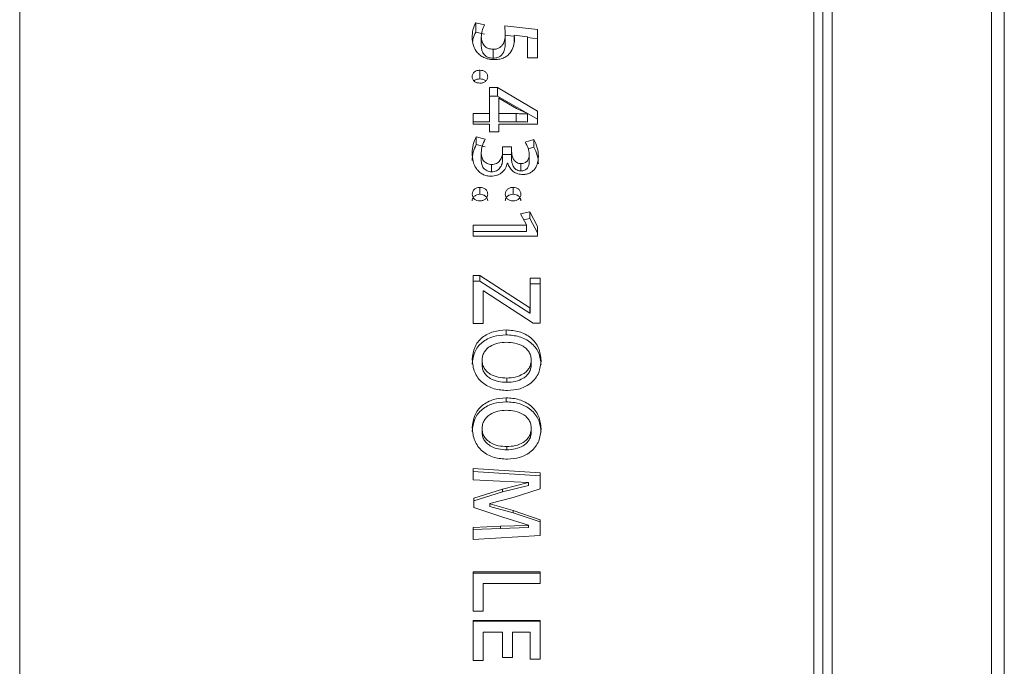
# Model space of a CAD drawing. Header units: millimetres. Extents: x 0 to 1118, y 0 to 864.
# Tile 428 of 512: x 717 to 730, y 420 to 429. Entities that reach past the tile are written whole.
import ezdxf

# ---------------------------------------------------------------- set-up
doc = ezdxf.new("R2010")
doc.units = ezdxf.units.MM

msp = doc.modelspace()

# ---------------------------------------------------------------- linework, layer by layer
at = {"color": 7, "linetype": 'Continuous', "lineweight": 15}
for p, q in [((716.7622, 402.9636), (716.7622, 437.7136)), ((727.7122, 402.9636), (727.7122, 437.7136)), ((727.9621, 402.9636), (727.9621, 437.7136)), ((730.1604, 402.9636), (730.1604, 437.7136)), ((727.8372, 403.0886), (727.8372, 437.5886)), ((730.3372, 403.1404), (730.3372, 437.5368)), ((723.1724, 429.2779), (723.0494, 429.3073)), ((723.0494, 429.1782), (723.0494, 429.3073)), ((723.9009, 429.2154), (723.4495, 429.2661)), ((723.4495, 429.2661), (723.4577, 429.161)), ((723.1724, 429.1492), (723.0494, 429.1782)), ((723.1257, 428.9827), (723.1257, 429.1089)), ((723.5677, 429.1246), (723.4495, 429.1376)), ((723.4577, 429.034), (723.4577, 429.161)), ((723.5792, 429.1361), (723.7627, 429.1138)), ((723.5792, 429.0502), (723.5792, 429.1361)), ((723.7627, 428.8227), (723.7627, 429.1138)), ((723.9009, 428.8227), (723.9009, 429.2154)), ((723.9009, 429.0877), (723.7627, 429.103)), ((723.2891, 428.8176), (723.2891, 428.9414)), ((723.7627, 428.8227), (723.9009, 428.8227)), ((723.1075, 428.5332), (723.1075, 428.6528)), ((723.3496, 428.4137), (723.2417, 428.4137)), ((723.2417, 428.0543), (723.2417, 428.4137)), ((723.3496, 428.2975), (723.2417, 428.2975)), ((723.9009, 428.0899), (723.3496, 428.4137)), ((723.3496, 428.4137), (723.3496, 428.2975)), ((723.9009, 427.9784), (723.3496, 428.2975)), ((723.3672, 428.0543), (723.3672, 428.2712)), ((723.3672, 428.2712), (723.3699, 428.27)), ((723.3699, 428.27), (723.6127, 428.1243)), ((723.013, 427.9095), (723.013, 428.0543)), ((723.2417, 428.0543), (723.013, 428.0543)), ((723.2417, 428.0543), (723.2417, 427.9433)), ((723.6086, 428.0543), (723.3672, 428.0543)), ((723.3672, 428.0543), (723.3672, 427.9433)), ((723.6127, 428.1243), (723.7627, 428.0543)), ((723.7627, 428.0543), (723.7627, 428.0493)), ((723.7627, 428.0493), (723.7627, 427.9384)), ((723.9009, 427.9095), (723.9009, 428.0899)), ((723.2417, 427.9433), (723.013, 427.9433)), ((723.013, 427.9095), (723.2417, 427.9095)), ((723.2417, 427.8056), (723.2417, 427.9095)), ((723.6086, 427.9433), (723.3672, 427.9433)), ((723.3672, 427.8056), (723.3672, 427.9095)), ((723.3672, 427.9095), (723.9009, 427.9095)), ((723.2417, 427.8056), (723.3672, 427.8056)), ((723.1809, 427.7016), (723.0579, 427.7365)), ((723.0579, 427.6301), (723.0579, 427.7365)), ((723.1809, 427.5956), (723.0579, 427.6301)), ((723.8496, 427.696), (723.7299, 427.6613)), ((723.8496, 427.5901), (723.8496, 427.696)), ((723.1257, 427.4138), (723.1257, 427.5171)), ((723.5441, 427.5953), (723.4206, 427.5953)), ((723.4206, 427.5241), (723.4206, 427.5953)), ((723.4206, 427.4207), (723.4206, 427.5241)), ((723.5441, 427.4908), (723.4206, 427.4908)), ((723.5443, 427.5265), (723.5441, 427.5953)), ((723.5441, 427.4908), (723.5441, 427.5953)), ((723.5443, 427.4231), (723.5441, 427.4908)), ((723.5443, 427.4231), (723.5443, 427.5265)), ((723.8496, 427.5901), (723.7747, 427.5687)), ((723.7881, 427.3922), (723.7881, 427.4952)), ((723.2691, 427.2521), (723.2691, 427.3531)), ((723.4851, 427.3719), (723.4878, 427.372)), ((723.6733, 427.2639), (723.6733, 427.365)), ((723.1069, 426.9418), (723.1069, 427.0382)), ((723.5643, 426.9418), (723.5643, 427.0382)), ((723.7943, 426.7005), (723.6673, 426.6737)), ((723.6673, 426.6737), (723.7492, 426.5214)), ((723.9009, 426.4983), (723.7943, 426.7005)), ((723.7943, 426.609), (723.7943, 426.7005)), ((723.7943, 426.609), (723.7114, 426.5917)), ((723.9009, 426.4096), (723.7943, 426.609)), ((723.7492, 426.5188), (723.013, 426.5188)), ((723.013, 426.3659), (723.013, 426.5188)), ((723.7492, 426.4299), (723.013, 426.4299)), ((723.7492, 426.5188), (723.7492, 426.5214)), ((723.7492, 426.4299), (723.7492, 426.5188)), ((723.9009, 426.3659), (723.9009, 426.4983)), ((723.013, 426.3659), (723.9009, 426.3659)), ((723.1051, 425.8247), (723.013, 425.8247)), ((723.013, 425.1589), (723.013, 425.8247)), ((723.1051, 425.7458), (723.013, 425.7458)), ((723.7967, 425.3752), (723.1051, 425.8247)), ((723.1051, 425.7458), (723.1051, 425.8247)), ((723.7967, 425.3027), (723.1051, 425.7458)), ((723.939, 425.7845), (723.8008, 425.7845)), ((723.8008, 425.3752), (723.8008, 425.7845)), ((723.939, 425.1654), (723.939, 425.7845)), ((723.1511, 425.6102), (723.1567, 425.6102)), ((723.1511, 425.1589), (723.1511, 425.6102)), ((723.1567, 425.6102), (723.8414, 425.1654)), ((723.939, 425.7062), (723.8008, 425.7062)), ((723.8008, 425.3752), (723.7967, 425.3752)), ((723.7967, 425.3027), (723.7967, 425.3752)), ((723.8008, 425.3027), (723.8008, 425.3752)), ((723.8008, 425.3027), (723.7967, 425.3027)), ((723.013, 425.1589), (723.1511, 425.1589)), ((723.4692, 425.0037), (723.4692, 425.0718)), ((723.8414, 425.1654), (723.939, 425.1654)), ((723.1374, 424.6547), (723.1374, 424.5926)), ((723.8147, 424.6548), (723.8147, 424.5927)), ((723.4787, 424.4081), (723.4787, 424.3495)), ((723.4692, 424.0811), (723.4692, 424.1358)), ((723.1374, 423.713), (723.1374, 423.6645)), ((723.8147, 423.7131), (723.8147, 423.6646)), ((723.4787, 423.4634), (723.4787, 423.4184)), ((723.9378, 423.1007), (723.013, 423.1617)), ((723.013, 423.0058), (723.013, 423.1617)), ((723.9378, 423.061), (723.013, 423.1211)), ((723.013, 423.0058), (723.3838, 422.9855)), ((723.9378, 422.8809), (723.9378, 423.1007)), ((723.4182, 422.8741), (723.0239, 422.7518)), ((723.3838, 422.9855), (723.7766, 422.9692)), ((723.7766, 422.9665), (723.4182, 422.8741)), ((723.7766, 422.9287), (723.4182, 422.8377)), ((723.5645, 422.7613), (723.9378, 422.8809)), ((723.7766, 422.9692), (723.7766, 422.9665)), ((723.7766, 422.9287), (723.7766, 422.9665)), ((723.4182, 422.8377), (723.0239, 422.7171)), ((723.0239, 422.6226), (723.0239, 422.7518)), ((723.2442, 422.677), (723.5645, 422.7613)), ((723.0239, 422.6226), (723.4235, 422.4891)), ((723.2443, 422.6728), (723.2442, 422.677)), ((723.2442, 422.6434), (723.2442, 422.677)), ((723.2443, 422.6392), (723.2442, 422.6434)), ((723.5658, 422.5818), (723.2443, 422.6728)), ((723.2443, 422.6392), (723.2443, 422.6728)), ((723.5658, 422.5495), (723.2443, 422.6392)), ((723.4235, 422.4891), (723.7766, 422.3799)), ((723.9378, 422.4551), (723.5658, 422.5818)), ((723.5658, 422.5495), (723.5658, 422.5818)), ((723.9378, 422.4246), (723.5658, 422.5495)), ((723.9378, 422.2369), (723.9378, 422.4551)), ((723.3894, 422.3649), (723.013, 422.3474)), ((723.013, 422.1836), (723.013, 422.3474)), ((723.3894, 422.3358), (723.013, 422.3185)), ((723.7766, 422.376), (723.3894, 422.3649)), ((723.7766, 422.3467), (723.3894, 422.3358)), ((723.7766, 422.3799), (723.7766, 422.376)), ((723.7766, 422.3467), (723.7766, 422.376)), ((723.013, 422.1836), (723.9378, 422.2369)), ((723.939, 421.7381), (723.013, 421.7381)), ((723.013, 421.1955), (723.013, 421.7381)), ((723.939, 421.7179), (723.013, 421.7179)), ((723.939, 421.5749), (723.939, 421.7381)), ((723.1511, 421.5749), (723.939, 421.5749)), ((723.1511, 421.1955), (723.1511, 421.5749)), ((723.013, 421.1955), (723.1511, 421.1955)), ((723.939, 421.0659), (723.013, 421.0659)), ((723.013, 420.5127), (723.013, 421.0659)), ((723.939, 421.0554), (723.013, 421.0554)), ((723.939, 420.5333), (723.939, 421.0659)), ((723.1511, 420.5127), (723.1511, 420.9024)), ((723.1511, 420.9024), (723.4201, 420.9024)), ((723.4201, 420.5539), (723.4201, 420.9024)), ((723.5573, 420.5539), (723.5573, 420.9024)), ((723.5573, 420.9024), (723.8008, 420.9024)), ((723.8008, 420.5333), (723.8008, 420.9024)), ((723.4201, 420.5539), (723.5573, 420.5539)), ((723.013, 420.5127), (723.1511, 420.5127)), ((723.8008, 420.5333), (723.939, 420.5333))]:
    msp.add_line(p, q, dxfattribs=at)
at = {"color": 9, "linetype": 'Continuous', "lineweight": 0}
for p, q in [((723.6086, 428.0543), (723.6086, 427.9433)), ((723.4182, 422.8377), (723.4182, 422.8741)), ((723.3894, 422.3358), (723.3894, 422.3649))]:
    msp.add_line(p, q, dxfattribs=at)
at = {"color": 7, "linetype": 'Continuous', "lineweight": 15}
for points, knots in [([(723.0494, 429.3073), (723.0346, 429.2747), (723.0051, 429.2096), (723.0019, 429.1393), (723.0002, 429.1041)], [0, 0, 0, 0, 0.4996366, 1, 1, 1, 1]), ([(723.1257, 429.1089), (723.1279, 429.1383), (723.1324, 429.197), (723.159, 429.2509), (723.1724, 429.2779)], [0, 0, 0, 0, 0.5001007, 1, 1, 1, 1]), ([(723.0494, 429.1782), (723.0334, 429.1464), (723.0129, 429.1056), (723.0093, 429.0614), (723.0085, 429.0517)], [0, 0, 0, 0, 0.7799173, 1, 1, 1, 1]), ([(723.2891, 428.9414), (723.2654, 428.9439), (723.2298, 428.9476), (723.1896, 428.9703), (723.1582, 429.0009), (723.1311, 429.0477), (723.1275, 429.0885), (723.1257, 429.1089)], [0, 0, 0, 0, 0.2494762, 0.3749956, 0.4999359, 0.7498176, 1, 1, 1, 1]), ([(723.4577, 429.161), (723.4566, 429.1363), (723.4545, 429.087), (723.4364, 429.0257), (723.4049, 428.9837), (723.3723, 428.9588), (723.3323, 428.9433), (723.3035, 428.9421), (723.2891, 428.9414)], [0, 0, 0, 0, 0.2504937, 0.5003054, 0.6252811, 0.7501649, 0.8749772, 1, 1, 1, 1]), ([(723.5832, 429.0804), (723.5831, 429.0898), (723.5829, 429.1084), (723.5804, 429.1269), (723.5792, 429.1361)], [0, 0, 0, 0, 0.5000212, 1, 1, 1, 1]), ([(723.0002, 429.1041), (723.0033, 429.0667), (723.0094, 428.992), (723.0582, 428.9049), (723.1193, 428.8513), (723.1745, 428.8208), (723.2366, 428.8023), (723.2798, 428.8), (723.3014, 428.7989)], [0, 0, 0, 0, 0.2501602, 0.4993309, 0.6245078, 0.7496337, 0.8747726, 1, 1, 1, 1]), ([(723.2891, 428.8176), (723.2655, 428.8201), (723.2299, 428.8237), (723.1896, 428.846), (723.1582, 428.8762), (723.1311, 428.9224), (723.1275, 428.9626), (723.1257, 428.9827)], [0, 0, 0, 0, 0.251337, 0.3773519, 0.5023305, 0.7513371, 1, 1, 1, 1]), ([(723.4577, 429.034), (723.4566, 429.0097), (723.4545, 428.9611), (723.4364, 428.9006), (723.4048, 428.8593), (723.3723, 428.8348), (723.3322, 428.8195), (723.3035, 428.8183), (723.2891, 428.8176)], [0, 0, 0, 0, 0.2492061, 0.4980047, 0.622885, 0.7481501, 0.8738372, 1, 1, 1, 1]), ([(723.5266, 428.895), (723.5439, 428.9241), (723.5784, 428.9825), (723.5816, 429.0478), (723.5832, 429.0804)], [0, 0, 0, 0, 0.49925772, 1, 1, 1, 1]), ([(723.3014, 428.7989), (723.3123, 428.7992), (723.3341, 428.7998), (723.3774, 428.8049), (723.4296, 428.8194), (723.4862, 428.8499), (723.5131, 428.88), (723.5266, 428.895)], [0, 0, 0, 0, 0.1253053, 0.2505267, 0.500442, 0.7503064, 1, 1, 1, 1]), ([(723.1075, 428.6528), (723.1006, 428.6525), (723.0869, 428.6519), (723.0667, 428.6476), (723.0479, 428.64), (723.0312, 428.629), (723.0174, 428.6156), (723.0037, 428.5943), (723.0016, 428.5762), (723.0002, 428.564)], [0, 0, 0, 0, 0.1252838, 0.2503865, 0.375714, 0.5005346, 0.6280092, 0.7505867, 1, 1, 1, 1]), ([(723.0002, 428.564), (723.0016, 428.5519), (723.0036, 428.5337), (723.0171, 428.5122), (723.0309, 428.4986), (723.0477, 428.4877), (723.073, 428.4777), (723.0937, 428.4762), (723.1075, 428.4752)], [0, 0, 0, 0, 0.2496577, 0.372611, 0.4999257, 0.6250894, 0.7503145, 1, 1, 1, 1]), ([(723.2147, 428.564), (723.2142, 428.57), (723.2134, 428.5821), (723.2075, 428.5996), (723.1976, 428.6156), (723.1838, 428.6292), (723.1671, 428.64), (723.142, 428.6502), (723.1212, 428.6518), (723.1075, 428.6528)], [0, 0, 0, 0, 0.1251966, 0.2502193, 0.3744445, 0.5002662, 0.6247521, 0.750388, 1, 1, 1, 1]), ([(723.1075, 428.4752), (723.1143, 428.4754), (723.1281, 428.476), (723.1483, 428.4803), (723.1675, 428.4873), (723.1842, 428.4983), (723.198, 428.5119), (723.2113, 428.5335), (723.2133, 428.5518), (723.2147, 428.564)], [0, 0, 0, 0, 0.1253081, 0.2504405, 0.3761401, 0.5007015, 0.6257667, 0.7508445, 1, 1, 1, 1]), ([(723.1075, 428.5332), (723.0938, 428.5321), (723.0665, 428.53), (723.0388, 428.5167), (723.0281, 428.5059), (723.0263, 428.5041)], [0, 0, 0, 0, 0.4561111, 0.9093286, 1, 1, 1, 1]), ([(723.1889, 428.5039), (723.1871, 428.5058), (723.1808, 428.5123), (723.1669, 428.5205), (723.142, 428.5307), (723.1213, 428.5322), (723.1075, 428.5332)], [0, 0, 0, 0, 0.09370579, 0.31875343, 0.54653838, 1, 1, 1, 1]), ([(723.7627, 428.0493), (723.737, 428.0509), (723.6857, 428.0539), (723.6343, 428.0542), (723.6086, 428.0543)], [0, 0, 0, 0, 0.4999796, 1, 1, 1, 1]), ([(723.7627, 427.9384), (723.737, 427.9399), (723.6857, 427.9429), (723.6343, 427.9432), (723.6086, 427.9433)], [0, 0, 0, 0, 0.4999692, 1, 1, 1, 1]), ([(723.0579, 427.7365), (723.0405, 427.7004), (723.0058, 427.6283), (723.0021, 427.5492), (723.0002, 427.5097)], [0, 0, 0, 0, 0.4994117, 1, 1, 1, 1]), ([(723.0579, 427.6301), (723.0405, 427.5945), (723.0059, 427.5235), (723.0021, 427.4455), (723.0002, 427.4065)], [0, 0, 0, 0, 0.4998042, 1, 1, 1, 1]), ([(723.1257, 427.5171), (723.1286, 427.5494), (723.1345, 427.6141), (723.1654, 427.6724), (723.1809, 427.7016)], [0, 0, 0, 0, 0.5000021, 1, 1, 1, 1]), ([(723.7299, 427.6613), (723.7464, 427.635), (723.7786, 427.5835), (723.785, 427.5243), (723.7881, 427.4952)], [0, 0, 0, 0, 0.5091472, 1, 1, 1, 1]), ([(723.9136, 427.4628), (723.9113, 427.5037), (723.9067, 427.5854), (723.8687, 427.6592), (723.8496, 427.696)], [0, 0, 0, 0, 0.5006511, 1, 1, 1, 1]), ([(723.0002, 427.5097), (723.0025, 427.4726), (723.007, 427.3987), (723.0437, 427.3095), (723.0952, 427.2513), (723.144, 427.2172), (723.2013, 427.1956), (723.242, 427.1932), (723.2623, 427.1919)], [0, 0, 0, 0, 0.2503039, 0.4997707, 0.6249105, 0.7499217, 0.8749296, 1, 1, 1, 1]), ([(723.2691, 427.3531), (723.2582, 427.3534), (723.2367, 427.3542), (723.2059, 427.3653), (723.1792, 427.3821), (723.1495, 427.4112), (723.1299, 427.4584), (723.1271, 427.4975), (723.1257, 427.5171)], [0, 0, 0, 0, 0.1256497, 0.2486292, 0.3787058, 0.5004429, 0.7496406, 1, 1, 1, 1]), ([(723.4206, 427.5241), (723.4203, 427.5138), (723.4197, 427.4933), (723.4102, 427.4532), (723.3921, 427.4149), (723.3635, 427.3829), (723.3254, 427.3597), (723.2916, 427.3557), (723.2691, 427.3531)], [0, 0, 0, 0, 0.1254134, 0.2507364, 0.5007642, 0.6258115, 0.7508958, 1, 1, 1, 1]), ([(723.6733, 427.365), (723.6632, 427.366), (723.6429, 427.3678), (723.6144, 427.3787), (723.59, 427.3961), (723.5674, 427.4272), (723.5482, 427.4709), (723.5456, 427.5079), (723.5443, 427.5265)], [0, 0, 0, 0, 0.1251985, 0.2500967, 0.3749716, 0.4999593, 0.7499817, 1, 1, 1, 1]), ([(723.7881, 427.4952), (723.7871, 427.4795), (723.785, 427.4484), (723.7688, 427.4107), (723.7452, 427.3877), (723.7236, 427.3744), (723.6991, 427.3661), (723.6819, 427.3654), (723.6733, 427.365)], [0, 0, 0, 0, 0.2516433, 0.4976781, 0.6256067, 0.7499734, 0.8752299, 1, 1, 1, 1]), ([(723.9136, 427.3603), (723.9113, 427.4006), (723.9067, 427.4813), (723.8687, 427.5538), (723.8496, 427.5901)], [0, 0, 0, 0, 0.5002098, 1, 1, 1, 1]), ([(723.2691, 427.2521), (723.2582, 427.2525), (723.2367, 427.2532), (723.2059, 427.2641), (723.1792, 427.2807), (723.1496, 427.3094), (723.1299, 427.3559), (723.1271, 427.3945), (723.1257, 427.4138)], [0, 0, 0, 0, 0.1266947, 0.2504961, 0.3810691, 0.5028747, 0.751111, 1, 1, 1, 1]), ([(723.2623, 427.1919), (723.2893, 427.1944), (723.3299, 427.198), (723.3789, 427.2198), (723.4216, 427.25), (723.4644, 427.3), (723.4782, 427.348), (723.4851, 427.3719)], [0, 0, 0, 0, 0.2498511, 0.3747258, 0.5003209, 0.7500681, 1, 1, 1, 1]), ([(723.4206, 427.4207), (723.419, 427.4005), (723.4158, 427.3601), (723.3919, 427.3131), (723.3635, 427.2815), (723.3253, 427.2587), (723.2916, 427.2548), (723.2691, 427.2521)], [0, 0, 0, 0, 0.2487481, 0.4980361, 0.62316, 0.7488235, 1, 1, 1, 1]), ([(723.4878, 427.372), (723.4967, 427.3509), (723.5145, 427.3088), (723.5619, 427.2555), (723.6277, 427.2205), (723.677, 427.2169), (723.7017, 427.2151)], [0, 0, 0, 0, 0.25059657, 0.50040568, 0.75010488, 1, 1, 1, 1]), ([(723.6733, 427.2639), (723.6632, 427.2648), (723.6429, 427.2666), (723.6145, 427.2774), (723.5901, 427.2945), (723.5673, 427.3251), (723.5528, 427.3597), (723.5449, 427.3956), (723.5445, 427.4139), (723.5443, 427.4231)], [0, 0, 0, 0, 0.1262054, 0.2518832, 0.3771043, 0.501933, 0.7509054, 0.8754517, 1, 1, 1, 1]), ([(723.7881, 427.3922), (723.7871, 427.3767), (723.785, 427.346), (723.7688, 427.3089), (723.7452, 427.2862), (723.7235, 427.2731), (723.6991, 427.265), (723.6819, 427.2643), (723.6733, 427.2639)], [0, 0, 0, 0, 0.2501495, 0.4952358, 0.6232428, 0.7480975, 0.8742001, 1, 1, 1, 1]), ([(723.7017, 427.2151), (723.7098, 427.2153), (723.7259, 427.2157), (723.7577, 427.2208), (723.7959, 427.2335), (723.8354, 427.2596), (723.8783, 427.3041), (723.9081, 427.3748), (723.9117, 427.4334), (723.9136, 427.4628)], [0, 0, 0, 0, 0.06266218, 0.12532551, 0.25032761, 0.37534617, 0.50041982, 0.74971374, 1, 1, 1, 1]), ([(723.1069, 427.0382), (723.1, 427.0378), (723.0864, 427.0372), (723.0597, 427.0311), (723.0357, 427.0177), (723.0172, 426.9991), (723.0041, 426.9766), (723.0018, 426.9576), (723.0002, 426.9449)], [0, 0, 0, 0, 0.12537242, 0.25065008, 0.49992465, 0.62516956, 0.75036178, 1, 1, 1, 1]), ([(723.0002, 426.9449), (723.0017, 426.9322), (723.0039, 426.9131), (723.017, 426.8905), (723.0308, 426.8763), (723.0474, 426.8649), (723.0725, 426.8543), (723.0931, 426.8527), (723.1069, 426.8516)], [0, 0, 0, 0, 0.2495866, 0.3747529, 0.4999118, 0.6250831, 0.7502814, 1, 1, 1, 1]), ([(723.1069, 426.9418), (723.0931, 426.9407), (723.0658, 426.9386), (723.0358, 426.9216), (723.0172, 426.9033), (723.0076, 426.8866), (723.0016, 426.8686), (723.0007, 426.8561), (723.0002, 426.8499)], [0, 0, 0, 0, 0.2514261, 0.501417, 0.6264962, 0.7511251, 0.8755478, 1, 1, 1, 1]), ([(723.2147, 426.9448), (723.2142, 426.9512), (723.2134, 426.9639), (723.2075, 426.9824), (723.1974, 426.9991), (723.1835, 427.0134), (723.1667, 427.0247), (723.1415, 427.0355), (723.1207, 427.0371), (723.1069, 427.0382)], [0, 0, 0, 0, 0.1251815, 0.2501601, 0.3745322, 0.5002623, 0.6246914, 0.7503295, 1, 1, 1, 1]), ([(723.1069, 426.8516), (723.1137, 426.8521), (723.1275, 426.853), (723.1478, 426.8572), (723.1669, 426.8649), (723.1838, 426.8761), (723.1977, 426.8903), (723.2114, 426.9128), (723.2134, 426.932), (723.2147, 426.9448)], [0, 0, 0, 0, 0.1252308, 0.2504141, 0.3771529, 0.5005883, 0.6261068, 0.7507276, 1, 1, 1, 1]), ([(723.2147, 426.8498), (723.2133, 426.8624), (723.2112, 426.8813), (723.1973, 426.9033), (723.1835, 426.9174), (723.1667, 426.9285), (723.1414, 426.9391), (723.1207, 426.9407), (723.1069, 426.9418)], [0, 0, 0, 0, 0.2475895, 0.3715513, 0.4973061, 0.6220758, 0.7484258, 1, 1, 1, 1]), ([(723.5643, 427.0382), (723.5575, 427.0379), (723.5438, 427.0372), (723.5237, 427.0328), (723.5049, 427.0247), (723.4884, 427.0133), (723.4747, 426.999), (723.4612, 426.9767), (723.4591, 426.9576), (723.4577, 426.9449)], [0, 0, 0, 0, 0.1252774, 0.2504805, 0.3754751, 0.5006775, 0.626219, 0.7507603, 1, 1, 1, 1]), ([(723.4577, 426.9449), (723.459, 426.9322), (723.4611, 426.913), (723.4744, 426.8905), (723.488, 426.8761), (723.5047, 426.8647), (723.5299, 426.8542), (723.5506, 426.8527), (723.5643, 426.8516)], [0, 0, 0, 0, 0.2494866, 0.3744812, 0.4997649, 0.624981, 0.7501989, 1, 1, 1, 1]), ([(723.5643, 426.9418), (723.5506, 426.9408), (723.53, 426.9393), (723.505, 426.9285), (723.4884, 426.9173), (723.4747, 426.9032), (723.4648, 426.8867), (723.4589, 426.8686), (723.4581, 426.8561), (723.4577, 426.8499)], [0, 0, 0, 0, 0.2512708, 0.3767459, 0.5021535, 0.6274079, 0.75146, 0.8756978, 1, 1, 1, 1]), ([(723.6721, 426.9448), (723.6717, 426.9512), (723.6708, 426.9639), (723.665, 426.9824), (723.6548, 426.9991), (723.6409, 427.0134), (723.6242, 427.0247), (723.5989, 427.0355), (723.5781, 427.0371), (723.5643, 427.0382)], [0, 0, 0, 0, 0.12518358, 0.25016415, 0.3745383, 0.50027042, 0.62477436, 0.75041461, 1, 1, 1, 1]), ([(723.5643, 426.8516), (723.5781, 426.8528), (723.599, 426.8546), (723.6243, 426.8652), (723.6411, 426.8764), (723.6548, 426.8906), (723.6688, 426.9128), (723.6708, 426.932), (723.6721, 426.9448)], [0, 0, 0, 0, 0.25053179, 0.37786194, 0.5011402, 0.62617403, 0.7510878, 1, 1, 1, 1]), ([(723.6721, 426.8498), (723.6707, 426.8624), (723.6686, 426.8813), (723.6548, 426.9033), (723.6409, 426.9174), (723.6241, 426.9285), (723.5989, 426.9391), (723.5781, 426.9407), (723.5643, 426.9418)], [0, 0, 0, 0, 0.2475912, 0.3715539, 0.4973095, 0.62208, 0.748514, 1, 1, 1, 1]), ([(723.4692, 425.0718), (723.4101, 425.0675), (723.2922, 425.059), (723.1581, 424.9891), (723.0763, 424.9071), (723.0164, 424.8072), (723.0074, 424.7213), (723.0014, 424.6639)], [0, 0, 0, 0, 0.2502744, 0.4997545, 0.6256704, 0.7503155, 1, 1, 1, 1]), ([(723.9505, 424.6508), (723.9442, 424.7098), (723.9346, 424.7983), (723.8725, 424.9005), (723.8097, 424.9647), (723.7339, 425.0143), (723.6215, 425.0607), (723.5301, 425.0674), (723.4692, 425.0718)], [0, 0, 0, 0, 0.2492727, 0.3736951, 0.4995694, 0.6247661, 0.7499982, 1, 1, 1, 1]), ([(723.4692, 425.0037), (723.4102, 424.9995), (723.2924, 424.9911), (723.1583, 424.9224), (723.0764, 424.8415), (723.0165, 424.7431), (723.0075, 424.6582), (723.0014, 424.6017)], [0, 0, 0, 0, 0.25187134, 0.50220768, 0.62791397, 0.75212673, 1, 1, 1, 1]), ([(723.1374, 424.6547), (723.139, 424.6737), (723.1421, 424.7116), (723.1638, 424.7654), (723.1995, 424.8114), (723.2618, 424.858), (723.3542, 424.8952), (723.4327, 424.8997), (723.472, 424.9019)], [0, 0, 0, 0, 0.1251256, 0.2501462, 0.3750995, 0.5002113, 0.7498221, 1, 1, 1, 1]), ([(723.9505, 424.5888), (723.9441, 424.647), (723.9345, 424.7343), (723.8724, 424.835), (723.8096, 424.8982), (723.7338, 424.9471), (723.6214, 424.9928), (723.5301, 424.9994), (723.4692, 425.0037)], [0, 0, 0, 0, 0.2474758, 0.371467, 0.4971385, 0.6225994, 0.7483978, 1, 1, 1, 1]), ([(723.472, 424.9019), (723.5119, 424.8998), (723.5917, 424.8957), (723.6872, 424.8594), (723.7514, 424.813), (723.788, 424.7665), (723.81, 424.7126), (723.8131, 424.674), (723.8147, 424.6547)], [0, 0, 0, 0, 0.2501841, 0.4998613, 0.6299623, 0.7498264, 0.8748455, 1, 1, 1, 1]), ([(723.0014, 424.6639), (723.0073, 424.6041), (723.0162, 424.5142), (723.0777, 424.4094), (723.1395, 424.3432), (723.216, 424.2921), (723.3308, 424.2471), (723.4239, 424.2407), (723.4855, 424.2364)], [0, 0, 0, 0, 0.24929275, 0.37440066, 0.49956567, 0.62185332, 0.74992866, 1, 1, 1, 1]), ([(723.4787, 424.4081), (723.439, 424.4102), (723.3596, 424.4143), (723.2647, 424.4507), (723.2008, 424.497), (723.1641, 424.5434), (723.1463, 424.588), (723.1389, 424.6259), (723.1379, 424.6451), (723.1374, 424.6547)], [0, 0, 0, 0, 0.2501755, 0.499752, 0.6298131, 0.7497346, 0.8747123, 0.937341, 1, 1, 1, 1]), ([(723.8147, 424.6548), (723.813, 424.6358), (723.8097, 424.5979), (723.7877, 424.5443), (723.752, 424.4982), (723.6887, 424.4526), (723.5965, 424.415), (723.518, 424.4104), (723.4787, 424.4081)], [0, 0, 0, 0, 0.1251451, 0.2501328, 0.3741081, 0.5001472, 0.7498983, 1, 1, 1, 1]), ([(723.4855, 424.2364), (723.5447, 424.2409), (723.6629, 424.2497), (723.7967, 424.3214), (723.8777, 424.4053), (723.9362, 424.5069), (723.9449, 424.5933), (723.9507, 424.6508)], [0, 0, 0, 0, 0.2501731, 0.4996471, 0.6249626, 0.7501602, 1, 1, 1, 1]), ([(723.4787, 424.3495), (723.439, 424.3516), (723.3597, 424.3557), (723.2648, 424.3914), (723.2009, 424.4371), (723.1641, 424.4828), (723.1463, 424.5268), (723.1389, 424.5642), (723.1379, 424.5831), (723.1374, 424.5926)], [0, 0, 0, 0, 0.2515524, 0.5020489, 0.6321467, 0.7516542, 0.8757805, 0.9378886, 1, 1, 1, 1]), ([(723.8147, 424.5927), (723.813, 424.574), (723.8097, 424.5366), (723.7877, 424.4837), (723.7519, 424.4383), (723.6886, 424.3933), (723.5963, 424.3564), (723.518, 424.3518), (723.4787, 424.3495)], [0, 0, 0, 0, 0.1240871, 0.2482273, 0.3717765, 0.4978578, 0.748511, 1, 1, 1, 1]), ([(723.4692, 424.1358), (723.4101, 424.1314), (723.2922, 424.1228), (723.1581, 424.0519), (723.0763, 423.9687), (723.0164, 423.8675), (723.0074, 423.7805), (723.0014, 423.7224)], [0, 0, 0, 0, 0.2502744, 0.4997548, 0.6256708, 0.7503156, 1, 1, 1, 1]), ([(723.9505, 423.7091), (723.9442, 423.7689), (723.9346, 423.8585), (723.8725, 423.9621), (723.8097, 424.0272), (723.7339, 424.0774), (723.6215, 424.1245), (723.5301, 424.1313), (723.4692, 424.1358)], [0, 0, 0, 0, 0.2492724, 0.3736945, 0.4995691, 0.6247661, 0.7499981, 1, 1, 1, 1]), ([(723.4692, 424.0811), (723.4102, 424.0769), (723.2924, 424.0684), (723.1583, 423.9987), (723.0764, 423.9166), (723.0165, 423.817), (723.0075, 423.731), (723.0014, 423.6737)], [0, 0, 0, 0, 0.2518714, 0.5022077, 0.6279141, 0.7521276, 1, 1, 1, 1]), ([(723.1374, 423.713), (723.139, 423.7323), (723.1421, 423.7707), (723.1638, 423.8252), (723.1995, 423.8718), (723.2618, 423.919), (723.3542, 423.9567), (723.4327, 423.9612), (723.472, 423.9635)], [0, 0, 0, 0, 0.12512594, 0.25014553, 0.37509968, 0.50021085, 0.74982207, 1, 1, 1, 1]), ([(723.9505, 423.6606), (723.9441, 423.7196), (723.9345, 423.808), (723.8724, 423.9101), (723.8096, 423.9742), (723.7338, 424.0237), (723.6214, 424.0701), (723.5301, 424.0767), (723.4692, 424.0811)], [0, 0, 0, 0, 0.2474755, 0.3714667, 0.4971385, 0.6225992, 0.7483979, 1, 1, 1, 1]), ([(723.472, 423.9635), (723.5119, 423.9614), (723.5917, 423.9572), (723.6872, 423.9204), (723.7514, 423.8734), (723.788, 423.8263), (723.81, 423.7717), (723.8131, 423.7326), (723.8147, 423.713)], [0, 0, 0, 0, 0.250184, 0.4998612, 0.6299624, 0.7498273, 0.8748458, 1, 1, 1, 1]), ([(723.0014, 423.7224), (723.0073, 423.6618), (723.0162, 423.5708), (723.0777, 423.4647), (723.1395, 423.3978), (723.216, 423.3461), (723.3308, 423.3006), (723.4239, 423.2941), (723.4855, 423.2898)], [0, 0, 0, 0, 0.249293, 0.3744009, 0.4995654, 0.6218534, 0.7499287, 1, 1, 1, 1]), ([(723.4787, 423.4634), (723.439, 423.4655), (723.3596, 423.4697), (723.2647, 423.5065), (723.2008, 423.5534), (723.1641, 423.6003), (723.1463, 423.6455), (723.1389, 423.6838), (723.1379, 423.7033), (723.1374, 423.713)], [0, 0, 0, 0, 0.25017539, 0.49975174, 0.62981331, 0.74973321, 0.87471294, 0.937341, 1, 1, 1, 1]), ([(723.8147, 423.7131), (723.813, 423.6939), (723.8097, 423.6555), (723.7877, 423.6013), (723.752, 423.5546), (723.6887, 423.5084), (723.5965, 423.4704), (723.518, 423.4657), (723.4787, 423.4634)], [0, 0, 0, 0, 0.125146, 0.2501336, 0.3741083, 0.5001477, 0.7498984, 1, 1, 1, 1]), ([(723.4855, 423.2898), (723.5447, 423.2943), (723.6629, 423.3032), (723.7967, 423.3757), (723.8777, 423.4606), (723.9362, 423.5633), (723.9449, 423.6508), (723.9507, 423.7091)], [0, 0, 0, 0, 0.250173, 0.4996471, 0.6249628, 0.7501605, 1, 1, 1, 1]), ([(723.4787, 423.4184), (723.439, 423.4205), (723.3597, 423.4247), (723.2648, 423.4608), (723.2009, 423.5071), (723.1641, 423.5533), (723.1463, 423.5979), (723.1389, 423.6357), (723.1379, 423.6549), (723.1374, 423.6645)], [0, 0, 0, 0, 0.2515524, 0.5020491, 0.6321459, 0.7516538, 0.8757799, 0.9378879, 1, 1, 1, 1]), ([(723.8147, 423.6646), (723.813, 423.6456), (723.8097, 423.6077), (723.7877, 423.5542), (723.7519, 423.5083), (723.6886, 423.4628), (723.5963, 423.4253), (723.518, 423.4207), (723.4787, 423.4184)], [0, 0, 0, 0, 0.12408595, 0.24822672, 0.37177614, 0.49785752, 0.74851067, 1, 1, 1, 1])]:
    msp.add_open_spline(points, degree=3, knots=knots, dxfattribs=at)

doc.saveas('drawing.dxf')
